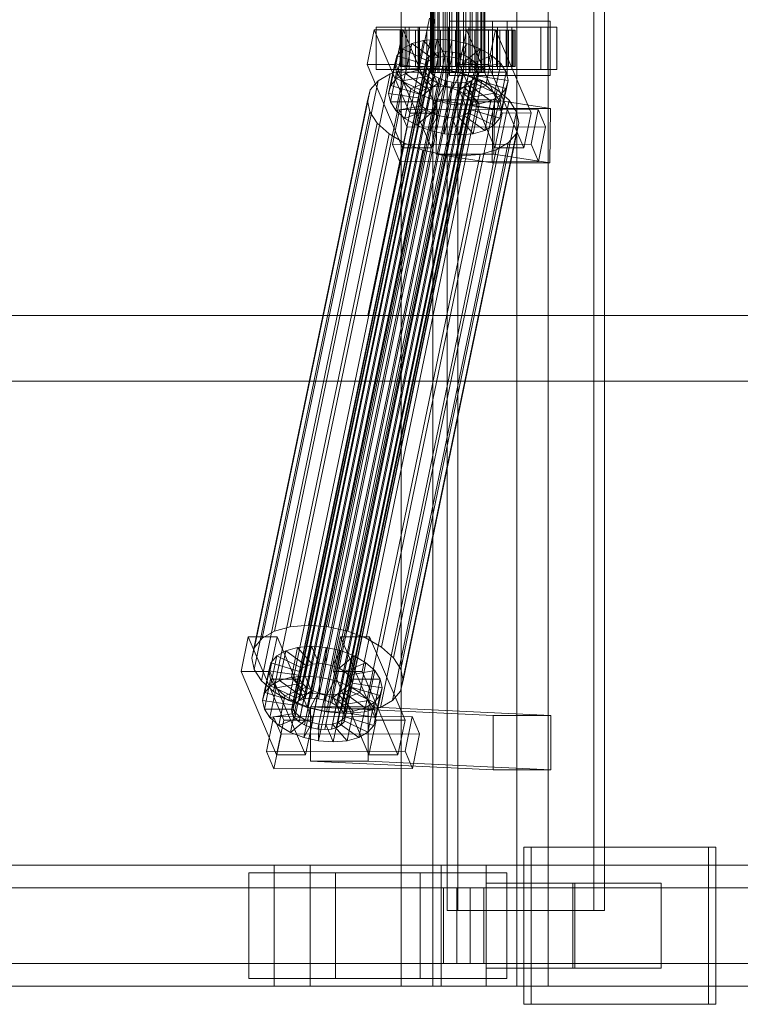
# Model space of a CAD drawing. Header units: millimetres. Extents: x -1970 to 61924, y -58230 to 6847.
# Tile 486 of 656: x 18110 to 18348, y -18456 to -18130. Entities that reach past the tile are written whole.
import ezdxf

# ---------------------------------------------------------------- set-up
doc = ezdxf.new("R2010")
doc.units = ezdxf.units.MM
doc.layers.add('superior_C02', color=7, linetype='Continuous', lineweight=0)

msp = doc.modelspace()

# ---------------------------------------------------------------- linework, layer by layer
at = {"layer": 'superior_C02'}
for p, q in [((18235.837, -17550), (18235.837, -18450)), ((18246.269, -18450), (18246.269, -17550)), ((18274.019, -18450), (18274.019, -17550)), ((18284.451, -17550), (18284.451, -18450)), ((18250.979, -17575), (18250.979, -18425)), ((18254.556, -18425), (18254.556, -17575)), ((18299.47, -18425), (18299.47, -17575)), ((18303.047, -17575), (18303.047, -18425)), ((18245.488, -18148), (18245.488, -17852)), ((18245.699, -18148), (18245.699, -17852)), ((18245.889, -18148), (18245.889, -17852)), ((18246.509, -18148), (18246.509, -17852)), ((18246.876, -18148), (18246.876, -17852)), ((18247.862, -18148), (18247.862, -17852)), ((18248.382, -18148), (18248.382, -17852)), ((18249.666, -18148), (18249.666, -17852)), ((18250.303, -18148), (18250.303, -17852)), ((18251.798, -18148), (18251.798, -17852)), ((18252.508, -18148), (18252.508, -17852)), ((18254.113, -18148), (18254.113, -17852)), ((18254.848, -18148), (18254.848, -17852)), ((18256.453, -18148), (18256.453, -17852)), ((18257.163, -18148), (18257.163, -17852)), ((18258.658, -18148), (18258.658, -17852)), ((18259.295, -18148), (18259.295, -17852)), ((18260.579, -18148), (18260.579, -17852)), ((18261.099, -18148), (18261.099, -17852)), ((18262.084, -18148), (18262.084, -17852)), ((18262.452, -18148), (18262.452, -17852)), ((18263.071, -17852), (18263.071, -18148)), ((18263.262, -18148), (18263.262, -17852)), ((18263.473, -18148), (18263.473, -17852)), ((18245.131, -18130), (18224.729, -18228.298)), ((18226.507, -18228.298), (18246.91, -18130)), ((18237.125, -18133), (18227.58, -18133)), ((18227.58, -18133), (18227.58, -18147)), ((18241.886, -18133), (18227.58, -18133)), ((18237.125, -18147), (18237.125, -18133)), ((18237.125, -18133), (18251.432, -18133)), ((18284.245, -18133), (18238.426, -18133)), ((18238.426, -18133), (18238.426, -18147)), ((18241.407, -18133), (18238.426, -18133)), ((18241.407, -18147), (18241.407, -18133)), ((18241.407, -18133), (18287.225, -18133)), ((18241.886, -18147), (18241.886, -18133)), ((18241.886, -18133), (18251.432, -18133)), ((18251.432, -18133), (18251.432, -18147)), ((18270.881, -18131), (18251.79, -18131)), ((18251.79, -18131), (18251.79, -18149)), ((18265.977, -18131), (18251.79, -18131)), ((18267.671, -18133), (18258.125, -18133)), ((18258.125, -18133), (18258.125, -18147)), ((18272.432, -18133), (18258.125, -18133)), ((18265.977, -18149), (18265.977, -18131)), ((18265.977, -18131), (18285.068, -18131)), ((18267.671, -18147), (18267.671, -18133)), ((18267.671, -18133), (18281.977, -18133)), ((18270.881, -18149), (18270.881, -18131)), ((18270.881, -18131), (18285.068, -18131)), ((18272.432, -18147), (18272.432, -18133)), ((18272.432, -18133), (18281.977, -18133)), ((18281.977, -18133), (18281.977, -18147)), ((18284.245, -18147), (18284.245, -18133)), ((18284.245, -18133), (18287.225, -18133)), ((18285.068, -18131), (18285.068, -18149)), ((18287.225, -18133), (18287.225, -18147)), ((18226.891, -18133.859), (18224.511, -18145.327)), ((18236.437, -18133.847), (18226.891, -18133.859)), ((18238.642, -18161.391), (18226.891, -18133.859)), ((18234.057, -18145.315), (18236.437, -18133.847)), ((18235.942, -18134), (18235.496, -18134)), ((18235.496, -18134), (18245.488, -18134)), ((18235.496, -18146), (18235.496, -18134)), ((18235.496, -18134), (18236.344, -18134)), ((18237.652, -18134), (18235.942, -18134)), ((18235.942, -18134), (18245.699, -18134)), ((18235.942, -18146), (18235.942, -18134)), ((18236.344, -18134), (18245.889, -18134)), ((18236.344, -18146), (18236.344, -18134)), ((18236.344, -18134), (18238.428, -18134)), ((18236.437, -18133.847), (18248.187, -18161.379)), ((18240.508, -18134), (18237.652, -18134)), ((18237.652, -18134), (18246.509, -18134)), ((18237.652, -18146), (18237.652, -18134)), ((18238.428, -18134), (18246.876, -18134)), ((18238.428, -18146), (18238.428, -18134)), ((18238.428, -18134), (18241.605, -18134)), ((18244.316, -18134), (18240.508, -18134)), ((18240.508, -18134), (18247.862, -18134)), ((18240.508, -18146), (18240.508, -18134)), ((18241.605, -18134), (18248.382, -18134)), ((18241.605, -18146), (18241.605, -18134)), ((18241.605, -18134), (18245.66, -18134)), ((18248.817, -18134), (18244.316, -18134)), ((18244.316, -18134), (18249.666, -18134)), ((18244.316, -18146), (18244.316, -18134)), ((18245.488, -18134), (18245.699, -18134)), ((18245.488, -18134), (18245.488, -18146)), ((18245.889, -18134), (18245.488, -18134)), ((18245.66, -18134), (18250.303, -18134)), ((18245.66, -18146), (18245.66, -18134)), ((18245.66, -18134), (18250.316, -18134)), ((18245.699, -18134), (18246.509, -18134)), ((18245.699, -18134), (18245.699, -18146)), ((18245.889, -18134), (18245.889, -18146)), ((18246.876, -18134), (18245.889, -18134)), ((18246.509, -18134), (18247.862, -18134)), ((18246.509, -18134), (18246.509, -18146)), ((18246.876, -18134), (18246.876, -18146)), ((18248.382, -18134), (18246.876, -18134)), ((18247.862, -18134), (18249.666, -18134)), ((18247.862, -18134), (18247.862, -18146)), ((18248.382, -18134), (18248.382, -18146)), ((18250.303, -18134), (18248.382, -18134)), ((18253.704, -18134), (18248.817, -18134)), ((18248.817, -18134), (18251.798, -18134)), ((18248.817, -18146), (18248.817, -18134)), ((18249.666, -18134), (18251.798, -18134)), ((18249.666, -18134), (18249.666, -18146)), ((18250.303, -18134), (18250.303, -18146)), ((18252.508, -18134), (18250.303, -18134)), ((18250.316, -18134), (18252.508, -18134)), ((18250.316, -18146), (18250.316, -18134)), ((18250.316, -18134), (18255.256, -18134)), ((18251.798, -18134), (18254.113, -18134)), ((18251.798, -18134), (18251.798, -18146)), ((18252.508, -18134), (18252.508, -18146)), ((18254.848, -18134), (18252.508, -18134)), ((18258.644, -18134), (18253.704, -18134)), ((18253.704, -18134), (18254.113, -18134)), ((18253.704, -18146), (18253.704, -18134)), ((18254.113, -18134), (18256.453, -18134)), ((18254.113, -18134), (18254.113, -18146)), ((18255.256, -18134), (18254.848, -18134)), ((18254.848, -18134), (18254.848, -18146)), ((18257.163, -18134), (18254.848, -18134)), ((18257.437, -18133.821), (18255.057, -18145.289)), ((18255.256, -18146), (18255.256, -18134)), ((18255.256, -18134), (18260.143, -18134)), ((18258.644, -18134), (18256.453, -18134)), ((18256.453, -18134), (18258.658, -18134)), ((18256.453, -18134), (18256.453, -18146)), ((18260.143, -18134), (18257.163, -18134)), ((18257.163, -18134), (18257.163, -18146)), ((18259.295, -18134), (18257.163, -18134)), ((18266.982, -18133.809), (18257.437, -18133.821)), ((18269.187, -18161.353), (18257.437, -18133.821)), ((18263.301, -18134), (18258.644, -18134)), ((18258.644, -18146), (18258.644, -18134)), ((18263.301, -18134), (18258.658, -18134)), ((18258.658, -18134), (18260.579, -18134)), ((18258.658, -18134), (18258.658, -18146)), ((18264.645, -18134), (18259.295, -18134)), ((18259.295, -18134), (18259.295, -18146)), ((18261.099, -18134), (18259.295, -18134)), ((18260.143, -18146), (18260.143, -18134)), ((18260.143, -18134), (18264.645, -18134)), ((18267.356, -18134), (18260.579, -18134)), ((18260.579, -18134), (18262.084, -18134)), ((18260.579, -18134), (18260.579, -18146)), ((18268.453, -18134), (18261.099, -18134)), ((18261.099, -18134), (18261.099, -18146)), ((18262.452, -18134), (18261.099, -18134)), ((18270.533, -18134), (18262.084, -18134)), ((18262.084, -18134), (18263.071, -18134)), ((18262.084, -18134), (18262.084, -18146)), ((18271.309, -18134), (18262.452, -18134)), ((18262.452, -18134), (18262.452, -18146)), ((18263.262, -18134), (18262.452, -18134)), ((18263.071, -18134), (18272.617, -18134)), ((18263.071, -18146), (18263.071, -18134)), ((18263.071, -18134), (18263.473, -18134)), ((18273.019, -18134), (18263.262, -18134)), ((18263.262, -18134), (18263.262, -18146)), ((18263.473, -18134), (18263.262, -18134)), ((18267.356, -18134), (18263.301, -18134)), ((18263.301, -18146), (18263.301, -18134)), ((18273.465, -18134), (18263.473, -18134)), ((18263.473, -18134), (18263.473, -18146)), ((18264.602, -18145.277), (18266.982, -18133.809)), ((18264.645, -18146), (18264.645, -18134)), ((18264.645, -18134), (18268.453, -18134)), ((18266.982, -18133.809), (18278.733, -18161.341)), ((18270.533, -18134), (18267.356, -18134)), ((18267.356, -18146), (18267.356, -18134)), ((18268.453, -18146), (18268.453, -18134)), ((18268.453, -18134), (18271.309, -18134)), ((18272.617, -18134), (18270.533, -18134)), ((18270.533, -18146), (18270.533, -18134)), ((18271.309, -18146), (18271.309, -18134)), ((18271.309, -18134), (18273.019, -18134)), ((18272.617, -18134), (18272.617, -18146)), ((18273.465, -18134), (18272.617, -18134)), ((18273.019, -18146), (18273.019, -18134)), ((18273.019, -18134), (18273.465, -18134)), ((18273.465, -18146), (18273.465, -18134)), ((18239.301, -18138.419), (18236.284, -18140.156)), ((18237.261, -18148.249), (18239.301, -18138.419)), ((18243.21, -18137.325), (18239.301, -18138.419)), ((18239.301, -18138.419), (18246.194, -18143.38)), ((18241.17, -18147.155), (18243.21, -18137.325)), ((18247.746, -18136.948), (18243.21, -18137.325)), ((18243.21, -18137.325), (18248.046, -18142.862)), ((18245.706, -18146.777), (18247.746, -18136.948)), ((18252.599, -18137.313), (18247.746, -18136.948)), ((18247.746, -18136.948), (18250.194, -18142.683)), ((18250.558, -18147.143), (18252.599, -18137.313)), ((18252.599, -18137.313), (18252.493, -18142.856)), ((18257.437, -18138.396), (18252.599, -18137.313)), ((18257.437, -18138.396), (18254.785, -18143.369)), ((18255.397, -18148.226), (18257.437, -18138.396)), ((18261.933, -18140.123), (18257.437, -18138.396)), ((18200.729, -18356.363), (18245.105, -18142.565)), ((18202.158, -18355.541), (18246.534, -18141.742)), ((18204.01, -18355.022), (18248.386, -18141.224)), ((18206.159, -18354.844), (18250.534, -18141.045)), ((18208.457, -18355.017), (18252.833, -18141.218)), ((18210.749, -18355.53), (18255.125, -18141.731)), ((18212.879, -18356.348), (18257.254, -18142.549)), ((18232.325, -18152.246), (18234.365, -18142.416)), ((18234.365, -18142.416), (18233.675, -18145.047)), ((18234.244, -18149.985), (18236.284, -18140.156)), ((18236.284, -18140.156), (18234.365, -18142.416)), ((18234.365, -18142.416), (18243.856, -18145.274)), ((18236.284, -18140.156), (18244.765, -18144.203)), ((18245.105, -18142.565), (18244.196, -18143.635)), ((18246.534, -18141.742), (18245.105, -18142.565)), ((18248.046, -18142.862), (18246.005, -18152.692)), ((18246.194, -18143.38), (18248.046, -18142.862)), ((18248.386, -18141.224), (18246.534, -18141.742)), ((18248.046, -18142.862), (18250.194, -18142.683)), ((18250.194, -18142.683), (18248.154, -18152.513)), ((18250.534, -18141.045), (18248.386, -18141.224)), ((18250.194, -18142.683), (18252.493, -18142.856)), ((18252.493, -18142.856), (18250.452, -18152.686)), ((18252.833, -18141.218), (18250.534, -18141.045)), ((18252.493, -18142.856), (18254.785, -18143.369)), ((18254.785, -18143.369), (18252.744, -18153.199)), ((18255.125, -18141.731), (18252.833, -18141.218)), ((18254.785, -18143.369), (18256.914, -18144.188)), ((18257.254, -18142.549), (18255.125, -18141.731)), ((18261.933, -18140.123), (18256.914, -18144.188)), ((18259.076, -18143.617), (18257.254, -18142.549)), ((18265.778, -18142.377), (18258.736, -18145.255)), ((18259.893, -18149.953), (18261.933, -18140.123)), ((18265.778, -18142.377), (18261.933, -18140.123)), ((18263.738, -18152.207), (18265.778, -18142.377)), ((18268.712, -18145.003), (18265.778, -18142.377)), ((18199.493, -18358.68), (18243.869, -18144.881)), ((18199.771, -18360.017), (18244.146, -18146.218)), ((18199.82, -18357.434), (18244.196, -18143.635)), ((18205.204, -18330.692), (18243.459, -18146.383)), ((18214.7, -18357.415), (18259.076, -18143.617)), ((18216.09, -18358.659), (18260.465, -18144.861)), ((18261.328, -18146.196), (18216.953, -18359.995)), ((18224.511, -18145.327), (18234.057, -18145.315)), ((18224.511, -18145.327), (18236.262, -18172.859)), ((18231.635, -18154.877), (18233.675, -18145.047)), ((18233.675, -18145.047), (18243.529, -18146.52)), ((18233.675, -18145.047), (18234.261, -18147.868)), ((18245.807, -18172.847), (18234.057, -18145.315)), ((18245.488, -18146), (18235.496, -18146)), ((18235.496, -18146), (18235.942, -18146)), ((18236.344, -18146), (18235.496, -18146)), ((18245.699, -18146), (18235.942, -18146)), ((18235.942, -18146), (18237.652, -18146)), ((18245.889, -18146), (18236.344, -18146)), ((18238.428, -18146), (18236.344, -18146)), ((18243.459, -18146.383), (18237.396, -18146.887)), ((18246.509, -18146), (18237.652, -18146)), ((18237.652, -18146), (18240.508, -18146)), ((18246.876, -18146), (18238.428, -18146)), ((18241.605, -18146), (18238.428, -18146)), ((18247.862, -18146), (18240.508, -18146)), ((18240.508, -18146), (18244.316, -18146)), ((18243.529, -18146.52), (18241.489, -18156.35)), ((18248.382, -18146), (18241.605, -18146)), ((18245.66, -18146), (18241.605, -18146)), ((18243.856, -18145.274), (18241.815, -18155.103)), ((18244.765, -18144.203), (18242.724, -18154.033)), ((18249.946, -18146.872), (18243.459, -18146.383)), ((18243.529, -18146.52), (18243.856, -18145.274)), ((18243.806, -18147.856), (18243.529, -18146.52)), ((18243.856, -18145.274), (18244.765, -18144.203)), ((18244.196, -18143.635), (18243.869, -18144.881)), ((18243.869, -18144.881), (18244.146, -18146.218)), ((18244.146, -18146.218), (18245.009, -18147.554)), ((18246.194, -18143.38), (18244.154, -18153.21)), ((18249.666, -18146), (18244.316, -18146)), ((18244.316, -18146), (18248.817, -18146)), ((18244.765, -18144.203), (18246.194, -18143.38)), ((18245.699, -18146), (18245.488, -18146)), ((18245.488, -18146), (18245.889, -18146)), ((18250.303, -18146), (18245.66, -18146)), ((18250.316, -18146), (18245.66, -18146)), ((18246.509, -18146), (18245.699, -18146)), ((18245.889, -18146), (18246.876, -18146)), ((18247.862, -18146), (18246.509, -18146)), ((18246.876, -18146), (18248.382, -18146)), ((18249.666, -18146), (18247.862, -18146)), ((18248.382, -18146), (18250.303, -18146)), ((18251.798, -18146), (18248.817, -18146)), ((18248.817, -18146), (18253.704, -18146)), ((18251.798, -18146), (18249.666, -18146)), ((18250.303, -18146), (18252.508, -18146)), ((18252.508, -18146), (18250.316, -18146)), ((18255.256, -18146), (18250.316, -18146)), ((18254.113, -18146), (18251.798, -18146)), ((18252.508, -18146), (18254.848, -18146)), ((18254.113, -18146), (18253.704, -18146)), ((18253.704, -18146), (18258.644, -18146)), ((18256.453, -18146), (18254.113, -18146)), ((18254.848, -18146), (18255.256, -18146)), ((18254.848, -18146), (18257.163, -18146)), ((18256.914, -18144.188), (18254.874, -18154.017)), ((18255.057, -18145.289), (18264.602, -18145.277)), ((18255.057, -18145.289), (18266.807, -18172.821)), ((18260.143, -18146), (18255.256, -18146)), ((18258.658, -18146), (18256.453, -18146)), ((18256.453, -18146), (18258.644, -18146)), ((18258.736, -18145.255), (18256.695, -18155.085)), ((18256.914, -18144.188), (18258.736, -18145.255)), ((18257.163, -18146), (18260.143, -18146)), ((18257.163, -18146), (18259.295, -18146)), ((18260.125, -18146.499), (18258.085, -18156.329)), ((18258.644, -18146), (18263.301, -18146)), ((18260.579, -18146), (18258.658, -18146)), ((18258.658, -18146), (18263.301, -18146)), ((18258.736, -18145.255), (18260.125, -18146.499)), ((18260.465, -18144.861), (18259.076, -18143.617)), ((18259.295, -18146), (18264.645, -18146)), ((18259.295, -18146), (18261.099, -18146)), ((18268.712, -18145.003), (18260.125, -18146.499)), ((18260.125, -18146.499), (18260.988, -18147.835)), ((18264.645, -18146), (18260.143, -18146)), ((18261.328, -18146.196), (18260.465, -18144.861)), ((18262.084, -18146), (18260.579, -18146)), ((18260.579, -18146), (18267.356, -18146)), ((18261.099, -18146), (18268.453, -18146)), ((18261.099, -18146), (18262.452, -18146)), ((18261.606, -18147.533), (18261.328, -18146.196)), ((18263.071, -18146), (18262.084, -18146)), ((18262.084, -18146), (18270.533, -18146)), ((18262.452, -18146), (18271.309, -18146)), ((18262.452, -18146), (18263.262, -18146)), ((18272.617, -18146), (18263.071, -18146)), ((18263.473, -18146), (18263.071, -18146)), ((18263.262, -18146), (18273.019, -18146)), ((18263.262, -18146), (18263.473, -18146)), ((18263.301, -18146), (18267.356, -18146)), ((18263.473, -18146), (18273.465, -18146)), ((18276.353, -18172.809), (18264.602, -18145.277)), ((18268.453, -18146), (18264.645, -18146)), ((18266.672, -18154.833), (18268.712, -18145.003)), ((18267.356, -18146), (18270.533, -18146)), ((18271.309, -18146), (18268.453, -18146)), ((18270.534, -18147.823), (18268.712, -18145.003)), ((18270.533, -18146), (18272.617, -18146)), ((18273.019, -18146), (18271.309, -18146)), ((18272.617, -18146), (18273.465, -18146)), ((18273.465, -18146), (18273.019, -18146)), ((18193.915, -18332.659), (18232.169, -18148.35)), ((18199.141, -18331.197), (18237.396, -18146.887)), ((18200.634, -18361.352), (18245.009, -18147.554)), ((18202.024, -18362.596), (18246.399, -18148.798)), ((18203.845, -18363.664), (18248.221, -18149.865)), ((18211.691, -18331.181), (18249.946, -18146.872)), ((18215.995, -18363.648), (18260.37, -18149.85)), ((18216.903, -18362.578), (18261.279, -18148.779)), ((18217.23, -18361.332), (18261.606, -18147.533)), ((18218.16, -18332.629), (18256.415, -18148.32)), ((18227.58, -18147), (18237.125, -18147)), ((18227.58, -18147), (18241.886, -18147)), ((18232.169, -18148.35), (18228.136, -18150.672)), ((18237.396, -18146.887), (18232.169, -18148.35)), ((18232.221, -18157.698), (18234.261, -18147.868)), ((18234.244, -18149.985), (18237.261, -18148.249)), ((18234.261, -18147.868), (18243.806, -18147.856)), ((18234.261, -18147.868), (18236.083, -18150.688)), ((18236.083, -18150.688), (18244.669, -18149.192)), ((18251.432, -18147), (18237.125, -18147)), ((18237.261, -18148.249), (18241.17, -18147.155)), ((18244.154, -18153.21), (18237.261, -18148.249)), ((18238.426, -18147), (18284.245, -18147)), ((18238.426, -18147), (18241.407, -18147)), ((18241.17, -18147.155), (18245.706, -18146.777)), ((18246.005, -18152.692), (18241.17, -18147.155)), ((18287.225, -18147), (18241.407, -18147)), ((18243.806, -18147.856), (18241.766, -18157.686)), ((18251.432, -18147), (18241.886, -18147)), ((18244.669, -18149.192), (18242.629, -18159.022)), ((18244.669, -18149.192), (18243.806, -18147.856)), ((18246.059, -18150.436), (18244.669, -18149.192)), ((18245.009, -18147.554), (18246.399, -18148.798)), ((18245.889, -18148), (18245.488, -18148)), ((18245.488, -18148), (18245.699, -18148)), ((18245.699, -18148), (18246.509, -18148)), ((18248.154, -18152.513), (18245.706, -18146.777)), ((18245.706, -18146.777), (18250.558, -18147.143)), ((18246.876, -18148), (18245.889, -18148)), ((18246.399, -18148.798), (18248.221, -18149.865)), ((18246.509, -18148), (18247.862, -18148)), ((18248.382, -18148), (18246.876, -18148)), ((18247.862, -18148), (18249.666, -18148)), ((18248.221, -18149.865), (18250.35, -18150.683)), ((18250.303, -18148), (18248.382, -18148)), ((18249.666, -18148), (18251.798, -18148)), ((18256.415, -18148.32), (18249.946, -18146.872)), ((18252.508, -18148), (18250.303, -18148)), ((18250.452, -18152.686), (18250.558, -18147.143)), ((18250.558, -18147.143), (18255.397, -18148.226)), ((18251.79, -18149), (18270.881, -18149)), ((18265.977, -18149), (18251.79, -18149)), ((18251.798, -18148), (18254.113, -18148)), ((18254.848, -18148), (18252.508, -18148)), ((18252.744, -18153.199), (18255.397, -18148.226)), ((18254.113, -18148), (18256.453, -18148)), ((18257.163, -18148), (18254.848, -18148)), ((18255.397, -18148.226), (18259.893, -18149.953)), ((18262.424, -18150.629), (18256.415, -18148.32)), ((18256.453, -18148), (18258.658, -18148)), ((18259.295, -18148), (18257.163, -18148)), ((18258.125, -18147), (18267.671, -18147)), ((18258.125, -18147), (18272.432, -18147)), ((18258.658, -18148), (18260.579, -18148)), ((18258.941, -18150.672), (18260.37, -18149.85)), ((18258.948, -18157.665), (18260.988, -18147.835)), ((18261.266, -18149.171), (18259.226, -18159.001)), ((18261.099, -18148), (18259.295, -18148)), ((18260.37, -18149.85), (18261.279, -18148.779)), ((18260.579, -18148), (18262.084, -18148)), ((18261.266, -18149.171), (18260.939, -18150.417)), ((18260.988, -18147.835), (18270.534, -18147.823)), ((18260.988, -18147.835), (18261.266, -18149.171)), ((18262.452, -18148), (18261.099, -18148)), ((18271.12, -18150.644), (18261.266, -18149.171)), ((18261.279, -18148.779), (18261.606, -18147.533)), ((18262.084, -18148), (18263.071, -18148)), ((18263.262, -18148), (18262.452, -18148)), ((18263.071, -18148), (18263.473, -18148)), ((18263.473, -18148), (18263.262, -18148)), ((18285.068, -18149), (18265.977, -18149)), ((18281.977, -18147), (18267.671, -18147)), ((18270.534, -18147.823), (18268.494, -18157.653)), ((18271.12, -18150.644), (18270.534, -18147.823)), ((18285.068, -18149), (18270.881, -18149)), ((18281.977, -18147), (18272.432, -18147)), ((18287.225, -18147), (18284.245, -18147)), ((18189.881, -18334.981), (18228.136, -18150.672)), ((18205.974, -18364.482), (18250.35, -18150.683)), ((18208.267, -18364.995), (18252.642, -18151.196)), ((18210.565, -18365.168), (18254.941, -18151.369)), ((18212.714, -18364.989), (18257.089, -18151.191)), ((18214.565, -18364.471), (18258.941, -18150.672)), ((18224.17, -18334.938), (18262.424, -18150.629)), ((18228.136, -18150.672), (18225.571, -18153.694)), ((18231.635, -18154.877), (18232.325, -18152.246)), ((18232.325, -18152.246), (18234.244, -18149.985)), ((18241.815, -18155.103), (18232.325, -18152.246)), ((18234.042, -18160.518), (18236.083, -18150.688)), ((18242.724, -18154.033), (18234.244, -18149.985)), ((18236.083, -18150.688), (18239.016, -18153.314)), ((18239.016, -18153.314), (18246.059, -18150.436)), ((18242.862, -18155.567), (18247.881, -18151.503)), ((18246.059, -18150.436), (18244.019, -18160.266)), ((18246.005, -18152.692), (18244.154, -18153.21)), ((18247.881, -18151.503), (18245.84, -18161.333)), ((18248.154, -18152.513), (18246.005, -18152.692)), ((18247.881, -18151.503), (18246.059, -18150.436)), ((18247.357, -18157.295), (18250.01, -18152.321)), ((18250.01, -18152.321), (18247.881, -18151.503)), ((18250.01, -18152.321), (18247.97, -18162.151)), ((18250.452, -18152.686), (18248.154, -18152.513)), ((18252.302, -18152.835), (18250.01, -18152.321)), ((18252.302, -18152.835), (18250.262, -18162.664)), ((18250.35, -18150.683), (18252.642, -18151.196)), ((18252.744, -18153.199), (18250.452, -18152.686)), ((18252.196, -18158.378), (18252.302, -18152.835)), ((18254.601, -18153.008), (18252.302, -18152.835)), ((18254.601, -18153.008), (18252.56, -18162.837)), ((18252.642, -18151.196), (18254.941, -18151.369)), ((18256.749, -18152.829), (18254.601, -18153.008)), ((18257.049, -18158.743), (18254.601, -18153.008)), ((18256.749, -18152.829), (18254.709, -18162.659)), ((18254.874, -18154.017), (18259.893, -18149.953)), ((18254.941, -18151.369), (18257.089, -18151.191)), ((18258.601, -18152.311), (18256.561, -18162.14)), ((18256.695, -18155.085), (18263.738, -18152.207)), ((18258.601, -18152.311), (18256.749, -18152.829)), ((18261.584, -18158.366), (18256.749, -18152.829)), ((18257.089, -18151.191), (18258.941, -18150.672)), ((18260.03, -18151.488), (18257.99, -18161.318)), ((18260.03, -18151.488), (18258.601, -18152.311)), ((18265.494, -18157.272), (18258.601, -18152.311)), ((18260.939, -18150.417), (18258.899, -18160.247)), ((18259.893, -18149.953), (18263.738, -18152.207)), ((18260.939, -18150.417), (18260.03, -18151.488)), ((18268.511, -18155.535), (18260.03, -18151.488)), ((18270.43, -18153.275), (18260.939, -18150.417)), ((18267.565, -18153.641), (18262.424, -18150.629)), ((18263.738, -18152.207), (18266.672, -18154.833)), ((18269.079, -18160.474), (18271.12, -18150.644)), ((18270.43, -18153.275), (18271.12, -18150.644)), ((18187.316, -18338.003), (18225.571, -18153.694)), ((18225.571, -18153.694), (18224.648, -18157.211)), ((18229.311, -18337.95), (18267.565, -18153.641)), ((18241.489, -18156.35), (18231.635, -18154.877)), ((18232.221, -18157.698), (18231.635, -18154.877)), ((18236.976, -18163.144), (18239.016, -18153.314)), ((18239.016, -18153.314), (18242.862, -18155.567)), ((18240.822, -18165.397), (18242.862, -18155.567)), ((18241.815, -18155.103), (18241.489, -18156.35)), ((18241.489, -18156.35), (18241.766, -18157.686)), ((18242.724, -18154.033), (18241.815, -18155.103)), ((18244.154, -18153.21), (18242.724, -18154.033)), ((18242.862, -18155.567), (18247.357, -18157.295)), ((18254.874, -18154.017), (18252.744, -18153.199)), ((18256.695, -18155.085), (18254.874, -18154.017)), ((18258.085, -18156.329), (18256.695, -18155.085)), ((18258.085, -18156.329), (18266.672, -18154.833)), ((18258.948, -18157.665), (18258.085, -18156.329)), ((18265.494, -18157.272), (18268.511, -18155.535)), ((18266.47, -18165.365), (18268.511, -18155.535)), ((18266.672, -18154.833), (18268.494, -18157.653)), ((18271.487, -18157.152), (18267.565, -18153.641)), ((18268.389, -18163.105), (18270.43, -18153.275)), ((18268.511, -18155.535), (18270.43, -18153.275)), ((18186.394, -18341.52), (18224.648, -18157.211)), ((18224.648, -18157.211), (18225.431, -18160.982)), ((18241.766, -18157.686), (18232.221, -18157.698)), ((18234.042, -18160.518), (18232.221, -18157.698)), ((18233.232, -18341.461), (18271.487, -18157.152)), ((18242.629, -18159.022), (18234.042, -18160.518)), ((18241.766, -18157.686), (18242.629, -18159.022)), ((18242.629, -18159.022), (18244.019, -18160.266)), ((18245.317, -18167.125), (18247.357, -18157.295)), ((18247.586, -18156.962), (18247.339, -18174.943)), ((18247.357, -18157.295), (18252.196, -18158.378)), ((18266.677, -18156.962), (18247.586, -18156.962)), ((18266.095, -18159.83), (18247.586, -18156.962)), ((18250.156, -18168.208), (18252.196, -18158.378)), ((18252.196, -18158.378), (18257.049, -18158.743)), ((18255.008, -18168.573), (18257.049, -18158.743)), ((18257.049, -18158.743), (18261.584, -18158.366)), ((18258.899, -18160.247), (18259.226, -18159.001)), ((18268.494, -18157.653), (18258.948, -18157.665)), ((18259.226, -18159.001), (18258.948, -18157.665)), ((18259.226, -18159.001), (18269.079, -18160.474)), ((18259.544, -18168.196), (18261.584, -18158.366)), ((18261.584, -18158.366), (18265.494, -18157.272)), ((18263.453, -18167.102), (18265.494, -18157.272)), ((18266.429, -18174.943), (18266.677, -18156.962)), ((18266.677, -18156.962), (18285.186, -18159.83)), ((18268.494, -18157.653), (18269.079, -18160.474)), ((18273.923, -18160.922), (18271.487, -18157.152)), ((18187.177, -18345.291), (18225.431, -18160.982)), ((18225.431, -18160.982), (18227.867, -18164.752)), ((18235.289, -18160.247), (18232.908, -18171.715)), ((18236.976, -18163.144), (18234.042, -18160.518)), ((18281.107, -18160.19), (18235.289, -18160.247)), ((18237.737, -18165.983), (18235.289, -18160.247)), ((18273.923, -18160.922), (18235.668, -18345.231)), ((18236.262, -18172.859), (18238.642, -18161.391)), ((18244.019, -18160.266), (18236.976, -18163.144)), ((18238.642, -18161.391), (18248.187, -18161.379)), ((18245.84, -18161.333), (18240.822, -18165.397)), ((18244.019, -18160.266), (18245.84, -18161.333)), ((18247.97, -18162.151), (18245.317, -18167.125)), ((18248.187, -18161.379), (18245.807, -18172.847)), ((18245.84, -18161.333), (18247.97, -18162.151)), ((18247.97, -18162.151), (18250.262, -18162.664)), ((18250.262, -18162.664), (18250.156, -18168.208)), ((18250.262, -18162.664), (18252.56, -18162.837)), ((18252.56, -18162.837), (18254.709, -18162.659)), ((18252.56, -18162.837), (18255.008, -18168.573)), ((18254.709, -18162.659), (18256.561, -18162.14)), ((18254.709, -18162.659), (18259.544, -18168.196)), ((18256.561, -18162.14), (18257.99, -18161.318)), ((18256.561, -18162.14), (18263.453, -18167.102)), ((18257.99, -18161.318), (18258.899, -18160.247)), ((18257.99, -18161.318), (18266.47, -18165.365)), ((18258.899, -18160.247), (18268.389, -18163.105)), ((18265.848, -18177.811), (18266.095, -18159.83)), ((18266.095, -18159.83), (18285.186, -18159.83)), ((18266.807, -18172.821), (18269.187, -18161.353)), ((18269.079, -18160.474), (18268.389, -18163.105)), ((18269.187, -18161.353), (18278.733, -18161.341)), ((18274.706, -18164.693), (18273.923, -18160.922)), ((18278.733, -18161.341), (18276.353, -18172.809)), ((18278.727, -18171.658), (18281.107, -18160.19)), ((18281.107, -18160.19), (18283.555, -18165.926)), ((18285.186, -18159.83), (18284.938, -18177.811)), ((18189.612, -18349.061), (18227.867, -18164.752)), ((18227.867, -18164.752), (18231.789, -18168.263)), ((18235.356, -18177.451), (18237.737, -18165.983)), ((18236.451, -18349.002), (18274.706, -18164.693)), ((18240.822, -18165.397), (18236.976, -18163.144)), ((18237.737, -18165.983), (18283.555, -18165.926)), ((18245.317, -18167.125), (18240.822, -18165.397)), ((18266.47, -18165.365), (18263.453, -18167.102)), ((18268.389, -18163.105), (18266.47, -18165.365)), ((18273.783, -18168.21), (18274.706, -18164.693)), ((18283.555, -18165.926), (18281.175, -18177.394)), ((18193.534, -18352.572), (18231.789, -18168.263)), ((18231.789, -18168.263), (18236.93, -18171.275)), ((18235.529, -18352.519), (18273.783, -18168.21)), ((18250.156, -18168.208), (18245.317, -18167.125)), ((18255.008, -18168.573), (18250.156, -18168.208)), ((18259.544, -18168.196), (18255.008, -18168.573)), ((18263.453, -18167.102), (18259.544, -18168.196)), ((18271.218, -18171.232), (18273.783, -18168.21)), ((18198.675, -18355.584), (18236.93, -18171.275)), ((18232.908, -18171.715), (18278.727, -18171.658)), ((18232.908, -18171.715), (18235.356, -18177.451)), ((18232.963, -18355.541), (18271.218, -18171.232)), ((18236.93, -18171.275), (18242.939, -18173.584)), ((18267.185, -18173.554), (18271.218, -18171.232)), ((18281.175, -18177.394), (18278.727, -18171.658)), ((18204.684, -18357.893), (18242.939, -18173.584)), ((18211.153, -18359.341), (18249.408, -18175.032)), ((18217.64, -18359.83), (18255.895, -18175.521)), ((18223.704, -18359.326), (18261.958, -18175.016)), ((18228.93, -18357.863), (18267.185, -18173.554)), ((18245.807, -18172.847), (18236.262, -18172.859)), ((18242.939, -18173.584), (18249.408, -18175.032)), ((18247.339, -18174.943), (18266.429, -18174.943)), ((18265.848, -18177.811), (18247.339, -18174.943)), ((18249.408, -18175.032), (18255.895, -18175.521)), ((18255.895, -18175.521), (18261.958, -18175.016)), ((18261.958, -18175.016), (18267.185, -18173.554)), ((18284.938, -18177.811), (18266.429, -18174.943)), ((18276.353, -18172.809), (18266.807, -18172.821)), ((18281.175, -18177.394), (18235.356, -18177.451)), ((18284.938, -18177.811), (18265.848, -18177.811)), ((18224.729, -18228.298), (17288.772, -18228.298)), ((17290.55, -18228.298), (18226.507, -18228.298)), ((18224.729, -18228.298), (18226.507, -18228.298)), ((19160.686, -18228.298), (18224.729, -18228.298)), ((18226.507, -18228.298), (19162.465, -18228.298)), ((24634.01, -18250), (15575.415, -18250)), ((15576.913, -18250), (24635.508, -18250)), ((18193.915, -18332.659), (18199.141, -18331.197)), ((18199.141, -18331.197), (18205.204, -18330.692)), ((18205.204, -18330.692), (18211.691, -18331.181)), ((18211.691, -18331.181), (18218.16, -18332.629)), ((18185.236, -18334.551), (18182.856, -18346.02)), ((18194.782, -18334.539), (18185.236, -18334.551)), ((18196.987, -18362.083), (18185.236, -18334.551)), ((18187.316, -18338.003), (18189.881, -18334.981)), ((18189.881, -18334.981), (18193.915, -18332.659)), ((18192.401, -18346.008), (18194.782, -18334.539)), ((18194.782, -18334.539), (18206.532, -18362.071)), ((18215.782, -18334.513), (18213.401, -18345.981)), ((18225.327, -18334.501), (18215.782, -18334.513)), ((18227.532, -18362.045), (18215.782, -18334.513)), ((18218.16, -18332.629), (18224.17, -18334.938)), ((18222.947, -18345.969), (18225.327, -18334.501)), ((18224.17, -18334.938), (18229.311, -18337.95)), ((18225.327, -18334.501), (18237.078, -18362.033)), ((18186.394, -18341.52), (18187.316, -18338.003)), ((18201.555, -18338.017), (18197.646, -18339.111)), ((18199.515, -18347.847), (18201.555, -18338.017)), ((18206.091, -18337.64), (18201.555, -18338.017)), ((18201.555, -18338.017), (18206.391, -18343.554)), ((18204.051, -18347.47), (18206.091, -18337.64)), ((18210.943, -18338.005), (18206.091, -18337.64)), ((18206.091, -18337.64), (18208.539, -18343.376)), ((18208.903, -18347.835), (18210.943, -18338.005)), ((18210.943, -18338.005), (18210.838, -18343.549)), ((18215.782, -18339.088), (18210.943, -18338.005)), ((18229.311, -18337.95), (18233.232, -18341.461)), ((18187.177, -18345.291), (18186.394, -18341.52)), ((18192.589, -18350.678), (18194.629, -18340.848)), ((18194.629, -18340.848), (18192.71, -18343.108)), ((18197.646, -18339.111), (18194.629, -18340.848)), ((18194.629, -18340.848), (18203.11, -18344.895)), ((18195.606, -18348.941), (18197.646, -18339.111)), ((18197.646, -18339.111), (18204.539, -18344.073)), ((18215.782, -18339.088), (18213.13, -18344.062)), ((18213.742, -18348.918), (18215.782, -18339.088)), ((18220.278, -18340.816), (18215.259, -18344.88)), ((18220.278, -18340.816), (18215.782, -18339.088)), ((18218.237, -18350.645), (18220.278, -18340.816)), ((18224.123, -18343.069), (18220.278, -18340.816)), ((18233.232, -18341.461), (18235.668, -18345.231)), ((18190.67, -18352.938), (18192.71, -18343.108)), ((18192.71, -18343.108), (18192.02, -18345.739)), ((18192.71, -18343.108), (18202.201, -18345.966)), ((18203.11, -18344.895), (18201.069, -18354.725)), ((18202.201, -18345.966), (18203.11, -18344.895)), ((18204.539, -18344.073), (18202.498, -18353.902)), ((18203.11, -18344.895), (18204.539, -18344.073)), ((18206.391, -18343.554), (18204.35, -18353.384)), ((18204.539, -18344.073), (18206.391, -18343.554)), ((18206.391, -18343.554), (18208.539, -18343.376)), ((18208.539, -18343.376), (18206.499, -18353.205)), ((18208.539, -18343.376), (18210.838, -18343.549)), ((18210.838, -18343.549), (18208.797, -18353.378)), ((18210.838, -18343.549), (18213.13, -18344.062)), ((18213.13, -18344.062), (18211.089, -18353.892)), ((18213.13, -18344.062), (18215.259, -18344.88)), ((18215.259, -18344.88), (18213.219, -18354.71)), ((18215.259, -18344.88), (18217.081, -18345.947)), ((18224.123, -18343.069), (18217.081, -18345.947)), ((18222.083, -18352.899), (18224.123, -18343.069)), ((18227.057, -18345.695), (18224.123, -18343.069)), ((18182.856, -18346.02), (18192.401, -18346.008)), ((18182.856, -18346.02), (18194.606, -18373.551)), ((18189.612, -18349.061), (18187.177, -18345.291)), ((18189.98, -18355.569), (18192.02, -18345.739)), ((18192.02, -18345.739), (18201.874, -18347.212)), ((18192.02, -18345.739), (18192.606, -18348.56)), ((18204.152, -18373.539), (18192.401, -18346.008)), ((18195.606, -18348.941), (18199.515, -18347.847)), ((18199.515, -18347.847), (18204.051, -18347.47)), ((18204.35, -18353.384), (18199.515, -18347.847)), ((18201.874, -18347.212), (18199.833, -18357.042)), ((18202.201, -18345.966), (18200.16, -18355.796)), ((18201.874, -18347.212), (18202.201, -18345.966)), ((18202.151, -18348.548), (18201.874, -18347.212)), ((18206.499, -18353.205), (18204.051, -18347.47)), ((18204.051, -18347.47), (18208.903, -18347.835)), ((18208.797, -18353.378), (18208.903, -18347.835)), ((18208.903, -18347.835), (18213.742, -18348.918)), ((18213.401, -18345.981), (18222.947, -18345.969)), ((18213.401, -18345.981), (18225.152, -18373.513)), ((18217.081, -18345.947), (18215.04, -18355.777)), ((18218.47, -18347.191), (18216.43, -18357.021)), ((18217.081, -18345.947), (18218.47, -18347.191)), ((18227.057, -18345.695), (18218.47, -18347.191)), ((18218.47, -18347.191), (18219.333, -18348.527)), ((18234.698, -18373.501), (18222.947, -18345.969)), ((18225.017, -18355.525), (18227.057, -18345.695)), ((18228.879, -18348.515), (18227.057, -18345.695)), ((18235.668, -18345.231), (18236.451, -18349.002)), ((18193.534, -18352.572), (18189.612, -18349.061)), ((18190.566, -18358.39), (18192.606, -18348.56)), ((18190.67, -18352.938), (18192.589, -18350.678)), ((18192.387, -18361.21), (18194.428, -18351.38)), ((18192.589, -18350.678), (18195.606, -18348.941)), ((18201.069, -18354.725), (18192.589, -18350.678)), ((18192.606, -18348.56), (18202.151, -18348.548)), ((18192.606, -18348.56), (18194.428, -18351.38)), ((18194.428, -18351.38), (18203.014, -18349.884)), ((18194.428, -18351.38), (18197.361, -18354.006)), ((18202.498, -18353.902), (18195.606, -18348.941)), ((18197.361, -18354.006), (18204.404, -18351.128)), ((18202.151, -18348.548), (18200.111, -18358.378)), ((18203.014, -18349.884), (18200.974, -18359.714)), ((18203.014, -18349.884), (18202.151, -18348.548)), ((18204.404, -18351.128), (18202.364, -18360.958)), ((18204.404, -18351.128), (18203.014, -18349.884)), ((18206.225, -18352.196), (18204.404, -18351.128)), ((18211.089, -18353.892), (18213.742, -18348.918)), ((18213.219, -18354.71), (18218.237, -18350.645)), ((18213.742, -18348.918), (18218.237, -18350.645)), ((18219.284, -18351.109), (18217.244, -18360.939)), ((18217.293, -18358.357), (18219.333, -18348.527)), ((18219.611, -18349.863), (18217.57, -18359.693)), ((18218.237, -18350.645), (18222.083, -18352.899)), ((18219.284, -18351.109), (18218.375, -18352.18)), ((18219.611, -18349.863), (18219.284, -18351.109)), ((18228.774, -18353.967), (18219.284, -18351.109)), ((18219.333, -18348.527), (18228.879, -18348.515)), ((18219.333, -18348.527), (18219.611, -18349.863)), ((18229.464, -18351.336), (18219.611, -18349.863)), ((18228.879, -18348.515), (18226.838, -18358.345)), ((18227.424, -18361.166), (18229.464, -18351.336)), ((18228.774, -18353.967), (18229.464, -18351.336)), ((18229.464, -18351.336), (18228.879, -18348.515)), ((18236.451, -18349.002), (18235.529, -18352.519)), ((18189.98, -18355.569), (18190.67, -18352.938)), ((18200.16, -18355.796), (18190.67, -18352.938)), ((18198.675, -18355.584), (18193.534, -18352.572)), ((18195.321, -18363.836), (18197.361, -18354.006)), ((18197.361, -18354.006), (18201.207, -18356.26)), ((18201.069, -18354.725), (18200.16, -18355.796)), ((18202.498, -18353.902), (18201.069, -18354.725)), ((18201.207, -18356.26), (18206.225, -18352.196)), ((18204.35, -18353.384), (18202.498, -18353.902)), ((18204.01, -18355.022), (18206.159, -18354.844)), ((18206.225, -18352.196), (18204.185, -18362.025)), ((18206.499, -18353.205), (18204.35, -18353.384)), ((18205.702, -18357.987), (18208.355, -18353.014)), ((18206.159, -18354.844), (18208.457, -18355.017)), ((18208.355, -18353.014), (18206.225, -18352.196)), ((18208.355, -18353.014), (18206.315, -18362.843)), ((18208.797, -18353.378), (18206.499, -18353.205)), ((18210.647, -18353.527), (18208.355, -18353.014)), ((18210.647, -18353.527), (18208.607, -18363.357)), ((18211.089, -18353.892), (18208.797, -18353.378)), ((18210.541, -18359.07), (18210.647, -18353.527)), ((18212.945, -18353.7), (18210.647, -18353.527)), ((18212.945, -18353.7), (18210.905, -18363.53)), ((18213.219, -18354.71), (18211.089, -18353.892)), ((18215.094, -18353.521), (18212.945, -18353.7)), ((18215.393, -18359.436), (18212.945, -18353.7)), ((18215.094, -18353.521), (18213.054, -18363.351)), ((18215.04, -18355.777), (18213.219, -18354.71)), ((18216.946, -18353.003), (18214.905, -18362.833)), ((18215.04, -18355.777), (18222.083, -18352.899)), ((18216.946, -18353.003), (18215.094, -18353.521)), ((18219.929, -18359.058), (18215.094, -18353.521)), ((18218.375, -18352.18), (18216.335, -18362.01)), ((18218.375, -18352.18), (18216.946, -18353.003)), ((18223.839, -18357.964), (18216.946, -18353.003)), ((18226.856, -18356.228), (18218.375, -18352.18)), ((18222.083, -18352.899), (18225.017, -18355.525)), ((18226.734, -18363.797), (18228.774, -18353.967)), ((18226.856, -18356.228), (18228.774, -18353.967)), ((18235.529, -18352.519), (18232.963, -18355.541)), ((18199.833, -18357.042), (18189.98, -18355.569)), ((18190.566, -18358.39), (18189.98, -18355.569)), ((18204.684, -18357.893), (18198.675, -18355.584)), ((18199.166, -18366.09), (18201.207, -18356.26)), ((18199.493, -18358.68), (18199.82, -18357.434)), ((18199.82, -18357.434), (18200.729, -18356.363)), ((18200.16, -18355.796), (18199.833, -18357.042)), ((18199.833, -18357.042), (18200.111, -18358.378)), ((18200.729, -18356.363), (18202.158, -18355.541)), ((18201.207, -18356.26), (18205.702, -18357.987)), ((18202.158, -18355.541), (18204.01, -18355.022)), ((18203.662, -18367.817), (18205.702, -18357.987)), ((18211.153, -18359.341), (18204.684, -18357.893)), ((18205.702, -18357.987), (18210.541, -18359.07)), ((18205.845, -18357.646), (18205.769, -18375.644)), ((18224.936, -18357.646), (18205.845, -18357.646)), ((18266.238, -18360.514), (18205.845, -18357.646)), ((18208.457, -18355.017), (18210.749, -18355.53)), ((18210.749, -18355.53), (18212.879, -18356.348)), ((18212.879, -18356.348), (18214.7, -18357.415)), ((18214.7, -18357.415), (18216.09, -18358.659)), ((18216.43, -18357.021), (18215.04, -18355.777)), ((18216.43, -18357.021), (18225.017, -18355.525)), ((18217.293, -18358.357), (18216.43, -18357.021)), ((18219.929, -18359.058), (18223.839, -18357.964)), ((18221.798, -18367.794), (18223.839, -18357.964)), ((18228.93, -18357.863), (18223.704, -18359.326)), ((18223.839, -18357.964), (18226.856, -18356.228)), ((18224.815, -18366.057), (18226.856, -18356.228)), ((18224.86, -18375.644), (18224.936, -18357.646)), ((18224.936, -18357.646), (18285.329, -18360.514)), ((18225.017, -18355.525), (18226.838, -18358.345)), ((18232.963, -18355.541), (18228.93, -18357.863)), ((18200.111, -18358.378), (18190.566, -18358.39)), ((18192.387, -18361.21), (18190.566, -18358.39)), ((18193.634, -18360.939), (18191.253, -18372.408)), ((18200.974, -18359.714), (18192.387, -18361.21)), ((18195.321, -18363.836), (18192.387, -18361.21)), ((18239.452, -18360.882), (18193.634, -18360.939)), ((18196.082, -18366.675), (18193.634, -18360.939)), ((18202.364, -18360.958), (18195.321, -18363.836)), ((18199.771, -18360.017), (18199.493, -18358.68)), ((18200.634, -18361.352), (18199.771, -18360.017)), ((18200.111, -18358.378), (18200.974, -18359.714)), ((18202.024, -18362.596), (18200.634, -18361.352)), ((18200.974, -18359.714), (18202.364, -18360.958)), ((18202.364, -18360.958), (18204.185, -18362.025)), ((18208.501, -18368.9), (18210.541, -18359.07)), ((18210.541, -18359.07), (18215.393, -18359.436)), ((18217.64, -18359.83), (18211.153, -18359.341)), ((18213.353, -18369.265), (18215.393, -18359.436)), ((18215.393, -18359.436), (18219.929, -18359.058)), ((18216.09, -18358.659), (18216.953, -18359.995)), ((18216.335, -18362.01), (18217.244, -18360.939)), ((18217.23, -18361.332), (18216.903, -18362.578)), ((18216.953, -18359.995), (18217.23, -18361.332)), ((18217.244, -18360.939), (18217.57, -18359.693)), ((18217.244, -18360.939), (18226.734, -18363.797)), ((18226.838, -18358.345), (18217.293, -18358.357)), ((18217.57, -18359.693), (18217.293, -18358.357)), ((18217.57, -18359.693), (18227.424, -18361.166)), ((18223.704, -18359.326), (18217.64, -18359.83)), ((18217.889, -18368.888), (18219.929, -18359.058)), ((18227.424, -18361.166), (18226.734, -18363.797)), ((18226.838, -18358.345), (18227.424, -18361.166)), ((18237.072, -18372.35), (18239.452, -18360.882)), ((18239.452, -18360.882), (18241.9, -18366.618)), ((18266.162, -18378.512), (18266.238, -18360.514)), ((18266.238, -18360.514), (18285.329, -18360.514)), ((18285.329, -18360.514), (18285.253, -18378.512)), ((18194.606, -18373.551), (18196.987, -18362.083)), ((18199.166, -18366.09), (18195.321, -18363.836)), ((18196.987, -18362.083), (18206.532, -18362.071)), ((18204.185, -18362.025), (18199.166, -18366.09)), ((18203.845, -18363.664), (18202.024, -18362.596)), ((18206.315, -18362.843), (18203.662, -18367.817)), ((18205.974, -18364.482), (18203.845, -18363.664)), ((18206.532, -18362.071), (18204.152, -18373.539)), ((18204.185, -18362.025), (18206.315, -18362.843)), ((18208.267, -18364.995), (18205.974, -18364.482)), ((18206.315, -18362.843), (18208.607, -18363.357)), ((18208.607, -18363.357), (18208.501, -18368.9)), ((18208.607, -18363.357), (18210.905, -18363.53)), ((18210.905, -18363.53), (18213.054, -18363.351)), ((18210.905, -18363.53), (18213.353, -18369.265)), ((18214.565, -18364.471), (18212.714, -18364.989)), ((18213.054, -18363.351), (18214.905, -18362.833)), ((18213.054, -18363.351), (18217.889, -18368.888)), ((18215.995, -18363.648), (18214.565, -18364.471)), ((18214.905, -18362.833), (18216.335, -18362.01)), ((18214.905, -18362.833), (18221.798, -18367.794)), ((18216.903, -18362.578), (18215.995, -18363.648)), ((18216.335, -18362.01), (18224.815, -18366.057)), ((18226.734, -18363.797), (18224.815, -18366.057)), ((18225.152, -18373.513), (18227.532, -18362.045)), ((18227.532, -18362.045), (18237.078, -18362.033)), ((18237.078, -18362.033), (18234.698, -18373.501)), ((18193.701, -18378.143), (18196.082, -18366.675)), ((18196.082, -18366.675), (18241.9, -18366.618)), ((18203.662, -18367.817), (18199.166, -18366.09)), ((18208.501, -18368.9), (18203.662, -18367.817)), ((18210.565, -18365.168), (18208.267, -18364.995)), ((18212.714, -18364.989), (18210.565, -18365.168)), ((18221.798, -18367.794), (18217.889, -18368.888)), ((18224.815, -18366.057), (18221.798, -18367.794)), ((18241.9, -18366.618), (18239.52, -18378.086)), ((18213.353, -18369.265), (18208.501, -18368.9)), ((18217.889, -18368.888), (18213.353, -18369.265)), ((18191.253, -18372.408), (18237.072, -18372.35)), ((18191.253, -18372.408), (18193.701, -18378.143)), ((18204.152, -18373.539), (18194.606, -18373.551)), ((18234.698, -18373.501), (18225.152, -18373.513)), ((18239.52, -18378.086), (18237.072, -18372.35)), ((18205.769, -18375.644), (18224.86, -18375.644)), ((18266.162, -18378.512), (18205.769, -18375.644)), ((18285.253, -18378.512), (18224.86, -18375.644)), ((18239.52, -18378.086), (18193.701, -18378.143)), ((18285.253, -18378.512), (18266.162, -18378.512)), ((18337.429, -18404), (18276.338, -18404)), ((18276.338, -18404), (18276.338, -18456)), ((18278.722, -18404), (18276.338, -18404)), ((18278.722, -18456), (18278.722, -18404)), ((18278.722, -18404), (18339.813, -18404)), ((18337.429, -18456), (18337.429, -18404)), ((18337.429, -18404), (18339.813, -18404)), ((18339.813, -18404), (18339.813, -18456)), ((18193.828, -18410), (17048.368, -18410)), ((17060.29, -18410), (18205.75, -18410)), ((18248.967, -18410), (17103.507, -18410)), ((17118.41, -18410), (18263.87, -18410)), ((18193.828, -18410), (18193.828, -18450)), ((18205.75, -18410), (18193.828, -18410)), ((19339.287, -18410), (18193.828, -18410)), ((18205.75, -18450), (18205.75, -18410)), ((18205.75, -18410), (19351.209, -18410)), ((18248.967, -18410), (18248.967, -18450)), ((18263.87, -18410), (18248.967, -18410)), ((19394.427, -18410), (18248.967, -18410)), ((18263.87, -18450), (18263.87, -18410)), ((18263.87, -18410), (19409.329, -18410)), ((18214.107, -18412.5), (18185.47, -18412.5)), ((18185.47, -18412.5), (18185.47, -18447.5)), ((18242.1, -18412.5), (18185.47, -18412.5)), ((18214.107, -18447.5), (18214.107, -18412.5)), ((18214.107, -18412.5), (18270.737, -18412.5)), ((18242.1, -18447.5), (18242.1, -18412.5)), ((18242.1, -18412.5), (18270.737, -18412.5)), ((18270.737, -18412.5), (18270.737, -18447.5)), ((18292.524, -18416), (18263.887, -18416)), ((18263.887, -18416), (18263.887, -18444)), ((18293.161, -18416), (18263.887, -18416)), ((18292.524, -18444), (18292.524, -18416)), ((18292.524, -18416), (18321.798, -18416)), ((18293.161, -18444), (18293.161, -18416)), ((18293.161, -18416), (18321.798, -18416)), ((18321.798, -18416), (18321.798, -18444)), ((18254.242, -18417.5), (17052.152, -18417.5)), ((17056.506, -18417.5), (18258.595, -18417.5)), ((18249.764, -18417.5), (18263.073, -18417.5)), ((18249.764, -18442.5), (18249.764, -18417.5)), ((19338.593, -18417.5), (18249.764, -18417.5)), ((18254.242, -18417.5), (18254.242, -18442.5)), ((18258.595, -18417.5), (18254.242, -18417.5)), ((18258.595, -18442.5), (18258.595, -18417.5)), ((18263.073, -18417.5), (18263.073, -18442.5)), ((18263.073, -18417.5), (19351.903, -18417.5)), ((18250.979, -18425), (18299.47, -18425)), ((18250.979, -18425), (18254.556, -18425)), ((18303.047, -18425), (18254.556, -18425)), ((18303.047, -18425), (18299.47, -18425)), ((17052.152, -18442.5), (18254.242, -18442.5)), ((17056.506, -18442.5), (18258.595, -18442.5)), ((18263.073, -18442.5), (18249.764, -18442.5)), ((18249.764, -18442.5), (19338.593, -18442.5)), ((18254.242, -18442.5), (18258.595, -18442.5)), ((18263.073, -18442.5), (19351.903, -18442.5)), ((18263.887, -18444), (18292.524, -18444)), ((18263.887, -18444), (18293.161, -18444)), ((18321.798, -18444), (18292.524, -18444)), ((18321.798, -18444), (18293.161, -18444)), ((18185.47, -18447.5), (18214.107, -18447.5)), ((18242.1, -18447.5), (18185.47, -18447.5)), ((18270.737, -18447.5), (18214.107, -18447.5)), ((18270.737, -18447.5), (18242.1, -18447.5)), ((17048.368, -18450), (18193.828, -18450)), ((17060.29, -18450), (18205.75, -18450)), ((17103.507, -18450), (18248.967, -18450)), ((17118.41, -18450), (18263.87, -18450)), ((18193.828, -18450), (18205.75, -18450)), ((18193.828, -18450), (19339.287, -18450)), ((18205.75, -18450), (19351.209, -18450)), ((18235.837, -18450), (18274.019, -18450)), ((18235.837, -18450), (18246.269, -18450)), ((18284.451, -18450), (18246.269, -18450)), ((18248.967, -18450), (18263.87, -18450)), ((18248.967, -18450), (19394.427, -18450)), ((18263.87, -18450), (19409.329, -18450)), ((18284.451, -18450), (18274.019, -18450)), ((18276.338, -18456), (18337.429, -18456)), ((18276.338, -18456), (18278.722, -18456)), ((18339.813, -18456), (18278.722, -18456)), ((18339.813, -18456), (18337.429, -18456))]:
    msp.add_line(p, q, dxfattribs=at)

doc.saveas('drawing.dxf')
